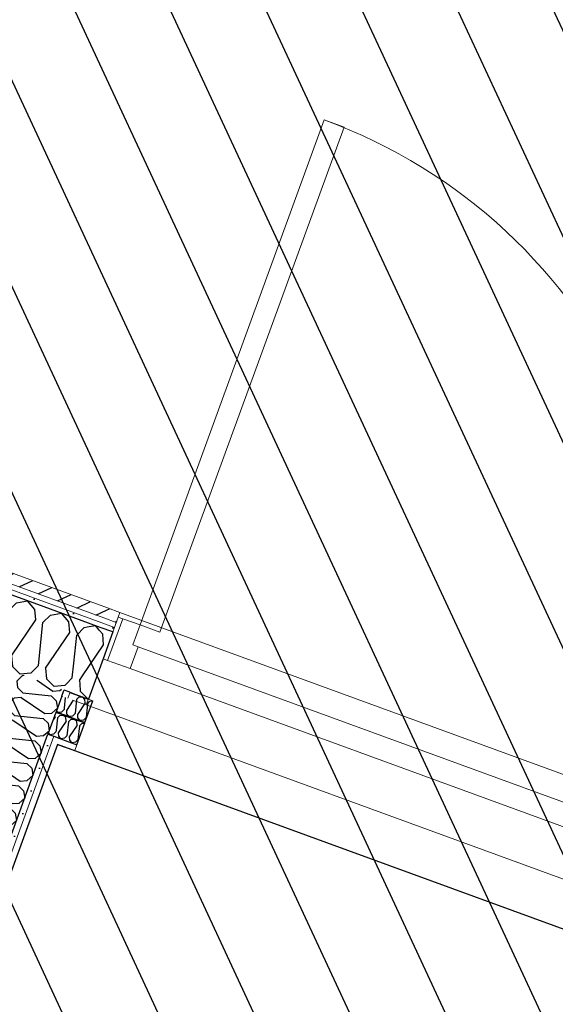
# Model space of a CAD drawing. Header units: millimetres. Extents: x 112481703 to 112588235, y 1264638581 to 1264713486.
# Tile 424 of 487: x 112579636 to 112580748, y 1264690002 to 1264692042. Entities that reach past the tile are written whole.
import ezdxf

# ---------------------------------------------------------------- set-up
doc = ezdxf.new("R2010")
doc.units = ezdxf.units.MM
doc.header["$LTSCALE"] = 0.5
doc.header["$MEASUREMENT"] = 0
doc.linetypes.add('PLINE', pattern=[0])
for name, color, linetype, lineweight in [('235- Utvendig kledning og overflate', 7, 'Continuous', 0), ('236- Innvendig kledning og overflate', 7, 'Continuous', 0), ('244- Vinduer_ dører_ foldevegger', 7, 'Continuous', 0), ('262- Taktekking', 7, 'Continuous', 0)]:
    doc.layers.add(name, color=color, linetype=linetype, lineweight=lineweight)
for name, color, linetype in [('862- M___Nettoareal', 7, 'Continuous'), ('862- M___Nettoareal(Polylinje)', 7, 'Continuous'), ('LA_farge_dekke_asfalt2', 7, 'Continuous'), ('Yttervegger.A225', 7, 'Continuous'), ('Yttervegger.A225 (Skravur)', 7, 'Continuous')]:
    doc.layers.add(name, color=color, linetype=linetype)
pattern_1 = [(204.95599, (112557650, 1264717795), (-12.65766, 27.198964), [])]
pattern_2 = [(249.956, (112557650, 1264717795), (-81.357, 29.68231), [0, -50]), (249.956, (112557682.11, 1264717756.67), (-81.357, 29.68231), [0, -50])]
pattern_3 = [(249.956, (112557650, 1264717795), (-65.76007, 23.99193), [])]

# ---------------------------------------------------------------- blocks, each defined once
blk = doc.blocks.new('Personalrom_1_1', base_point=(112584215.4, 1264687380))
at = {"layer": '862- M___Nettoareal(Polylinje)', "linetype": 'PLINE', "flags": 128}
blk.add_lwpolyline([(112586295.9, 1264688139.8), (112579715.2, 1264690540.7), (112579078.4, 1264688795.3), (112578651.5, 1264687625.3), (112580142.2, 1264687081.5), (112580274.7, 1264687033.1), (112580295.6, 1264687090.4), (112582622.7, 1264686241.4), (112582601.8, 1264686184.1), (112585232.2, 1264685224.4)], close=True, dxfattribs=at)
blk = doc.blocks.new('*X115', base_point=(112557650, 1264717795))
at = {"layer": 'Yttervegger.A225 (Skravur)', "linetype": 'PLINE'}
for p, q in [((112579776.3, 1264690783.9), (112579793.6, 1264690786.7)), ((112579801.6, 1264690777.5), (112579793.6, 1264690786.7)), ((112579745.7, 1264690678.3), (112579748.9, 1264690708.9)), ((112579745.7, 1264690678.3), (112579733, 1264690665.5)), ((112579760.4, 1264690672.9), (112579766.9, 1264690682.5)), ((112579760.4, 1264690672.9), (112579761, 1264690666.1))]:
    blk.add_line(p, q, dxfattribs=at)
blk = doc.blocks.new('*X116', base_point=(112557650, 1264717795))
at = {"layer": 'Yttervegger.A225 (Skravur)', "linetype": 'PLINE'}
for p, q in [((112579675.3, 1264690704), (112579684.7, 1264690793)), ((112579684.7, 1264690793), (112579700.1, 1264690808.7)), ((112579700.1, 1264690808.7), (112579723.3, 1264690812.4)), ((112579738.5, 1264690794.7), (112579723.3, 1264690812.4)), ((112579740.2, 1264690772.7), (112579738.5, 1264690794.7)), ((112579690.1, 1264690698.6), (112579740.2, 1264690772.7)), ((112579755, 1264690767.3), (112579770.5, 1264690783)), ((112579770.5, 1264690783), (112579776.3, 1264690783.9)), ((112579748.9, 1264690708.9), (112579755, 1264690767.3)), ((112579675.3, 1264690704), (112579659.9, 1264690688.3)), ((112579690.1, 1264690698.6), (112579691.8, 1264690676.6)), ((112579636.6, 1264690687), (112579637.4, 1264690686.2)), ((112579659.9, 1264690688.3), (112579637.4, 1264690686.2)), ((112579691.8, 1264690676.6), (112579707.7, 1264690660.5)), ((112579730.2, 1264690662.6), (112579707.7, 1264690660.5)), ((112579733, 1264690665.5), (112579730.2, 1264690662.6))]:
    blk.add_line(p, q, dxfattribs=at)
blk = doc.blocks.new('*X117', base_point=(112557650, 1264717795))
at = {"layer": 'Yttervegger.A225 (Skravur)', "linetype": 'PLINE'}
for p, q in [((112578303, 1264691323.4), (112578316.6, 1264691325.6)), ((112578331.9, 1264691307.9), (112578316.6, 1264691325.6)), ((112578333.6, 1264691285.9), (112578331.9, 1264691307.9)), ((112578283.5, 1264691211.8), (112578333.6, 1264691285.9)), ((112578348.4, 1264691280.5), (112578363.8, 1264691296.2)), ((112578363.8, 1264691296.2), (112578386.9, 1264691299.9)), ((112578402.2, 1264691282.2), (112578386.9, 1264691299.9)), ((112578339, 1264691191.5), (112578348.4, 1264691280.5)), ((112578403.9, 1264691260.2), (112578402.2, 1264691282.2)), ((112578418.7, 1264691254.9), (112578434.1, 1264691270.6)), ((112578434.1, 1264691270.6), (112578457.3, 1264691274.3)), ((112578472.6, 1264691256.5), (112578457.3, 1264691274.3)), ((112578353.8, 1264691186.1), (112578403.9, 1264691260.2)), ((112578409.3, 1264691165.9), (112578418.7, 1264691254.9)), ((112578474.3, 1264691234.6), (112578472.6, 1264691256.5)), ((112578489, 1264691229.2), (112578504.5, 1264691244.9)), ((112578504.5, 1264691244.9), (112578527.6, 1264691248.6)), ((112578542.9, 1264691230.9), (112578527.6, 1264691248.6)), ((112578268.7, 1264691217.2), (112578270.5, 1264691234.2)), ((112578424.1, 1264691160.5), (112578474.3, 1264691234.6)), ((112578479.7, 1264691140.2), (112578489, 1264691229.2)), ((112578544.6, 1264691208.9), (112578542.9, 1264691230.9)), ((112578574.8, 1264691219.2), (112578597.9, 1264691223)), ((112578613.2, 1264691205.2), (112578597.9, 1264691223)), ((112578268.7, 1264691217.2), (112578261.6, 1264691210)), ((112578283.5, 1264691211.8), (112578285.2, 1264691189.8)), ((112578494.4, 1264691134.8), (112578544.6, 1264691208.9)), ((112578550, 1264691114.5), (112578559.4, 1264691203.5)), ((112578559.4, 1264691203.5), (112578574.8, 1264691219.2)), ((112578614.9, 1264691183.3), (112578613.2, 1264691205.2)), ((112578285.2, 1264691189.8), (112578301, 1264691173.7)), ((112578339, 1264691191.5), (112578323.6, 1264691175.8)), ((112578353.8, 1264691186.1), (112578355.5, 1264691164.2)), ((112578564.8, 1264691109.1), (112578614.9, 1264691183.3)), ((112578629.7, 1264691177.9), (112578645.1, 1264691193.6)), ((112578645.1, 1264691193.6), (112578668.3, 1264691197.3)), ((112578683.6, 1264691179.6), (112578668.3, 1264691197.3)), ((112578323.6, 1264691175.8), (112578301, 1264691173.7)), ((112578355.5, 1264691164.2), (112578371.4, 1264691148.1)), ((112578409.3, 1264691165.9), (112578393.9, 1264691150.1)), ((112578424.1, 1264691160.5), (112578425.8, 1264691138.5)), ((112578620.3, 1264691088.9), (112578629.7, 1264691177.9)), ((112578685.3, 1264691157.6), (112578683.6, 1264691179.6)), ((112578700, 1264691152.2), (112578715.5, 1264691167.9)), ((112578715.5, 1264691167.9), (112578738.6, 1264691171.6)), ((112578753.9, 1264691153.9), (112578738.6, 1264691171.6)), ((112578393.9, 1264691150.1), (112578371.4, 1264691148.1)), ((112578479.7, 1264691140.2), (112578464.2, 1264691124.5)), ((112578635.1, 1264691083.5), (112578685.3, 1264691157.6)), ((112578690.7, 1264691063.2), (112578700, 1264691152.2)), ((112578755.6, 1264691131.9), (112578753.9, 1264691153.9)), ((112578770.4, 1264691126.6), (112578785.8, 1264691142.3)), ((112578785.8, 1264691142.3), (112578808.9, 1264691146)), ((112578824.2, 1264691128.2), (112578808.9, 1264691146)), ((112578425.8, 1264691138.5), (112578441.7, 1264691122.4)), ((112578464.2, 1264691124.5), (112578441.7, 1264691122.4)), ((112578494.4, 1264691134.8), (112578496.1, 1264691112.8)), ((112578705.4, 1264691057.8), (112578755.6, 1264691131.9)), ((112578761, 1264691037.6), (112578770.4, 1264691126.6)), ((112578825.9, 1264691106.3), (112578824.2, 1264691128.2)), ((112578856.1, 1264691116.6), (112578879.3, 1264691120.3)), ((112578894.6, 1264691102.6), (112578879.3, 1264691120.3)), ((112578496.1, 1264691112.8), (112578512, 1264691096.7)), ((112578550, 1264691114.5), (112578534.6, 1264691098.8)), ((112578564.8, 1264691109.1), (112578566.5, 1264691087.2)), ((112578775.8, 1264691032.2), (112578825.9, 1264691106.3)), ((112578831.3, 1264691011.9), (112578840.7, 1264691100.9)), ((112578840.7, 1264691100.9), (112578856.1, 1264691116.6)), ((112578896.3, 1264691080.6), (112578894.6, 1264691102.6)), ((112578534.6, 1264691098.8), (112578512, 1264691096.7)), ((112578566.5, 1264691087.2), (112578582.4, 1264691071.1)), ((112578620.3, 1264691088.9), (112578604.9, 1264691073.2)), ((112578635.1, 1264691083.5), (112578636.8, 1264691061.5)), ((112578846.1, 1264691006.5), (112578896.3, 1264691080.6)), ((112578911, 1264691075.2), (112578926.5, 1264691090.9)), ((112578926.5, 1264691090.9), (112578949.6, 1264691094.7)), ((112578964.9, 1264691076.9), (112578949.6, 1264691094.7)), ((112578604.9, 1264691073.2), (112578582.4, 1264691071.1)), ((112578636.8, 1264691061.5), (112578652.7, 1264691045.4)), ((112578690.7, 1264691063.2), (112578675.2, 1264691047.5)), ((112578901.7, 1264690986.2), (112578911, 1264691075.2)), ((112578966.6, 1264691055), (112578964.9, 1264691076.9)), ((112578981.4, 1264691049.6), (112578996.8, 1264691065.3)), ((112578996.8, 1264691065.3), (112579019.9, 1264691069)), ((112579035.2, 1264691051.3), (112579019.9, 1264691069)), ((112578675.2, 1264691047.5), (112578652.7, 1264691045.4)), ((112578705.4, 1264691057.8), (112578707.1, 1264691035.9)), ((112578916.4, 1264690980.8), (112578966.6, 1264691055)), ((112578972, 1264690960.6), (112578981.4, 1264691049.6)), ((112579036.9, 1264691029.3), (112579035.2, 1264691051.3)), ((112579051.7, 1264691023.9), (112579067.1, 1264691039.6)), ((112579067.1, 1264691039.6), (112579090.3, 1264691043.3)), ((112579105.6, 1264691025.6), (112579090.3, 1264691043.3)), ((112578707.1, 1264691035.9), (112578723, 1264691019.8)), ((112578745.6, 1264691021.8), (112578723, 1264691019.8)), ((112578761, 1264691037.6), (112578745.6, 1264691021.8)), ((112578775.8, 1264691032.2), (112578777.5, 1264691010.2)), ((112578986.8, 1264690955.2), (112579036.9, 1264691029.3)), ((112579042.3, 1264690934.9), (112579051.7, 1264691023.9)), ((112579107.3, 1264691003.6), (112579105.6, 1264691025.6)), ((112579137.5, 1264691014), (112579160.6, 1264691017.7)), ((112579175.9, 1264690999.9), (112579160.6, 1264691017.7)), ((112578777.5, 1264691010.2), (112578793.4, 1264690994.1)), ((112578831.3, 1264691011.9), (112578815.9, 1264690996.2)), ((112578846.1, 1264691006.5), (112578847.8, 1264690984.5)), ((112579057.1, 1264690929.5), (112579107.3, 1264691003.6)), ((112579112.7, 1264690909.3), (112579122, 1264690998.3)), ((112579122, 1264690998.3), (112579137.5, 1264691014)), ((112579177.6, 1264690978), (112579175.9, 1264690999.9)), ((112578815.9, 1264690996.2), (112578793.4, 1264690994.1)), ((112578847.8, 1264690984.5), (112578863.7, 1264690968.4)), ((112578901.7, 1264690986.2), (112578886.2, 1264690970.5)), ((112578916.4, 1264690980.8), (112578918.1, 1264690958.9)), ((112579127.4, 1264690903.9), (112579177.6, 1264690978)), ((112579192.4, 1264690972.6), (112579207.8, 1264690988.3)), ((112579207.8, 1264690988.3), (112579230.9, 1264690992)), ((112579246.2, 1264690974.3), (112579230.9, 1264690992)), ((112578886.2, 1264690970.5), (112578863.7, 1264690968.4)), ((112578918.1, 1264690958.9), (112578934, 1264690942.8)), ((112578972, 1264690960.6), (112578956.6, 1264690944.9)), ((112579183, 1264690883.6), (112579192.4, 1264690972.6)), ((112579247.9, 1264690952.3), (112579246.2, 1264690974.3)), ((112579262.7, 1264690946.9), (112579278.1, 1264690962.6)), ((112579278.1, 1264690962.6), (112579301.3, 1264690966.3)), ((112579316.6, 1264690948.6), (112579301.3, 1264690966.3)), ((112578956.6, 1264690944.9), (112578934, 1264690942.8)), ((112578986.8, 1264690955.2), (112578988.5, 1264690933.2)), ((112579197.8, 1264690878.2), (112579247.9, 1264690952.3)), ((112579253.3, 1264690857.9), (112579262.7, 1264690946.9)), ((112579318.3, 1264690926.7), (112579316.6, 1264690948.6)), ((112579333, 1264690921.3), (112579348.5, 1264690937)), ((112579348.5, 1264690937), (112579371.6, 1264690940.7)), ((112579386.9, 1264690923), (112579371.6, 1264690940.7)), ((112578988.5, 1264690933.2), (112579004.4, 1264690917.1)), ((112579026.9, 1264690919.2), (112579004.4, 1264690917.1)), ((112579042.3, 1264690934.9), (112579026.9, 1264690919.2)), ((112579057.1, 1264690929.5), (112579058.8, 1264690907.6)), ((112579268.1, 1264690852.5), (112579318.3, 1264690926.7)), ((112579323.7, 1264690832.3), (112579333, 1264690921.3)), ((112579388.6, 1264690901), (112579386.9, 1264690923)), ((112579058.8, 1264690907.6), (112579074.7, 1264690891.5)), ((112579112.7, 1264690909.3), (112579097.2, 1264690893.5)), ((112579127.4, 1264690903.9), (112579129.1, 1264690881.9)), ((112579338.4, 1264690826.9), (112579388.6, 1264690901)), ((112579394, 1264690806.6), (112579403.4, 1264690895.6)), ((112579403.4, 1264690895.6), (112579418.8, 1264690911.3)), ((112579418.8, 1264690911.3), (112579441.9, 1264690915)), ((112579457.2, 1264690897.3), (112579441.9, 1264690915)), ((112579458.9, 1264690875.3), (112579457.2, 1264690897.3)), ((112579097.2, 1264690893.5), (112579074.7, 1264690891.5)), ((112579129.1, 1264690881.9), (112579145, 1264690865.8)), ((112579183, 1264690883.6), (112579167.6, 1264690867.9)), ((112579197.8, 1264690878.2), (112579199.5, 1264690856.2)), ((112579408.8, 1264690801.2), (112579458.9, 1264690875.3)), ((112579473.7, 1264690870), (112579489.1, 1264690885.7)), ((112579489.1, 1264690885.7), (112579512.3, 1264690889.4)), ((112579527.6, 1264690871.6), (112579512.3, 1264690889.4)), ((112579167.6, 1264690867.9), (112579145, 1264690865.8)), ((112579199.5, 1264690856.2), (112579215.4, 1264690840.1)), ((112579253.3, 1264690857.9), (112579237.9, 1264690842.2)), ((112579464.3, 1264690781), (112579473.7, 1264690870)), ((112579529.3, 1264690849.7), (112579527.6, 1264690871.6)), ((112579544, 1264690844.3), (112579559.5, 1264690860)), ((112579559.5, 1264690860), (112579582.6, 1264690863.7)), ((112579597.9, 1264690846), (112579582.6, 1264690863.7)), ((112579237.9, 1264690842.2), (112579215.4, 1264690840.1)), ((112579268.1, 1264690852.5), (112579269.8, 1264690830.6)), ((112579479.1, 1264690775.6), (112579529.3, 1264690849.7)), ((112579534.7, 1264690755.3), (112579544, 1264690844.3)), ((112579599.6, 1264690824), (112579597.9, 1264690846)), ((112579614.4, 1264690818.6), (112579629.8, 1264690834.3)), ((112579629.8, 1264690834.3), (112579652.9, 1264690838)), ((112579668.2, 1264690820.3), (112579652.9, 1264690838)), ((112579269.8, 1264690830.6), (112579285.7, 1264690814.5)), ((112579308.2, 1264690816.6), (112579285.7, 1264690814.5)), ((112579323.7, 1264690832.3), (112579308.2, 1264690816.6)), ((112579338.4, 1264690826.9), (112579340.1, 1264690804.9)), ((112579549.4, 1264690749.9), (112579599.6, 1264690824)), ((112579605, 1264690729.6), (112579614.4, 1264690818.6)), ((112579669.9, 1264690798.4), (112579668.2, 1264690820.3)), ((112579340.1, 1264690804.9), (112579356, 1264690788.8)), ((112579394, 1264690806.6), (112579378.6, 1264690790.9)), ((112579408.8, 1264690801.2), (112579410.5, 1264690779.3)), ((112579619.8, 1264690724.2), (112579669.9, 1264690798.4)), ((112579378.6, 1264690790.9), (112579356, 1264690788.8)), ((112579410.5, 1264690779.3), (112579426.4, 1264690763.2)), ((112579464.3, 1264690781), (112579448.9, 1264690765.2)), ((112579479.1, 1264690775.6), (112579480.8, 1264690753.6)), ((112579448.9, 1264690765.2), (112579426.4, 1264690763.2)), ((112579480.8, 1264690753.6), (112579496.7, 1264690737.5)), ((112579534.7, 1264690755.3), (112579519.2, 1264690739.6)), ((112579519.2, 1264690739.6), (112579496.7, 1264690737.5)), ((112579549.4, 1264690749.9), (112579551.1, 1264690727.9)), ((112579551.1, 1264690727.9), (112579567, 1264690711.8)), ((112579589.6, 1264690713.9), (112579567, 1264690711.8)), ((112579605, 1264690729.6), (112579589.6, 1264690713.9)), ((112579619.8, 1264690724.2), (112579621.5, 1264690702.3)), ((112579621.5, 1264690702.3), (112579636.6, 1264690687))]:
    blk.add_line(p, q, dxfattribs=at)
blk = doc.blocks.new('*X300', base_point=(112557650, 1264717795))
at = {"layer": 'Yttervegger.A225 (Skravur)', "linetype": 'PLINE'}
for p, q in [((112579641.9, 1264690682.9), (112579632.9, 1264690674)), ((112579643.1, 1264690683), (112579641.9, 1264690682.9)), ((112579675.3, 1264690671.3), (112579705.5, 1264690650.8)), ((112579705.5, 1264690650.8), (112579720.1, 1264690652)), ((112579720.1, 1264690652), (112579722.5, 1264690654.1))]:
    blk.add_line(p, q, dxfattribs=at)
blk = doc.blocks.new('*X301', base_point=(112557650, 1264717795))
at = {"layer": 'Yttervegger.A225 (Skravur)', "linetype": 'PLINE'}
for p, q in [((112579645.5, 1264690683.2), (112579643.1, 1264690683)), ((112579671.9, 1264690673.6), (112579675.3, 1264690671.3)), ((112579722.5, 1264690654.1), (112579723.4, 1264690654.8))]:
    blk.add_line(p, q, dxfattribs=at)
blk = doc.blocks.new('*X302', base_point=(112557650, 1264717795))
at = {"layer": 'Yttervegger.A225 (Skravur)', "linetype": 'PLINE'}
for p, q in [((112579632.9, 1264690674), (112579631.2, 1264690672.4)), ((112579632.6, 1264690657.5), (112579631.2, 1264690672.4)), ((112579643, 1264690647.3), (112579632.6, 1264690657.5)), ((112579624.9, 1264690636.3), (112579614.3, 1264690625.8)), ((112579639.5, 1264690637.5), (112579624.9, 1264690636.3)), ((112579639.5, 1264690637.5), (112579688.5, 1264690604.3)), ((112579643, 1264690647.3), (112579702, 1264690641.1)), ((112579702, 1264690641.1), (112579712.4, 1264690630.8)), ((112579712.4, 1264690630.8), (112579714.8, 1264690615.5)), ((112579615.6, 1264690610.9), (112579614.3, 1264690625.8)), ((112579626, 1264690600.7), (112579615.6, 1264690610.9)), ((112579703.1, 1264690605.4), (112579714.8, 1264690615.5)), ((112579607.9, 1264690589.8), (112579597.3, 1264690579.3)), ((112579622.5, 1264690590.9), (112579607.9, 1264690589.8)), ((112579622.5, 1264690590.9), (112579671.5, 1264690557.7)), ((112579626, 1264690600.7), (112579685, 1264690594.5)), ((112579685, 1264690594.5), (112579695.4, 1264690584.3)), ((112579688.5, 1264690604.3), (112579703.1, 1264690605.4)), ((112579598.6, 1264690564.3), (112579597.3, 1264690579.3)), ((112579686.1, 1264690558.8), (112579697.8, 1264690569)), ((112579695.4, 1264690584.3), (112579697.8, 1264690569)), ((112579609, 1264690554.1), (112579598.6, 1264690564.3)), ((112579609, 1264690554.1), (112579668, 1264690547.9)), ((112579671.5, 1264690557.7), (112579686.1, 1264690558.8)), ((112579590.9, 1264690543.2), (112579580.3, 1264690532.7)), ((112579581.7, 1264690517.8), (112579580.3, 1264690532.7)), ((112579605.5, 1264690544.3), (112579590.9, 1264690543.2)), ((112579605.5, 1264690544.3), (112579654.6, 1264690511.1)), ((112579668, 1264690547.9), (112579678.4, 1264690537.7)), ((112579678.4, 1264690537.7), (112579680.8, 1264690522.4)), ((112579592.1, 1264690507.5), (112579581.7, 1264690517.8)), ((112579592.1, 1264690507.5), (112579651, 1264690501.3)), ((112579654.6, 1264690511.1), (112579669.1, 1264690512.3)), ((112579669.1, 1264690512.3), (112579680.8, 1264690522.4)), ((112579573.9, 1264690496.6), (112579563.3, 1264690486.1)), ((112579588.5, 1264690497.8), (112579573.9, 1264690496.6)), ((112579588.5, 1264690497.8), (112579637.6, 1264690464.6)), ((112579651, 1264690501.3), (112579661.4, 1264690491.1)), ((112579661.4, 1264690491.1), (112579663.8, 1264690475.8)), ((112579564.7, 1264690471.2), (112579563.3, 1264690486.1)), ((112579575.1, 1264690461), (112579564.7, 1264690471.2)), ((112579652.1, 1264690465.7), (112579663.8, 1264690475.8)), ((112579557, 1264690450.1), (112579546.3, 1264690439.5)), ((112579571.5, 1264690451.2), (112579557, 1264690450.1)), ((112579571.5, 1264690451.2), (112579620.6, 1264690418)), ((112579575.1, 1264690461), (112579634, 1264690454.8)), ((112579634, 1264690454.8), (112579644.4, 1264690444.5)), ((112579637.6, 1264690464.6), (112579652.1, 1264690465.7)), ((112579547.7, 1264690424.6), (112579546.3, 1264690439.5)), ((112579635.1, 1264690419.1), (112579646.9, 1264690429.2)), ((112579644.4, 1264690444.5), (112579646.9, 1264690429.2)), ((112579558.1, 1264690414.4), (112579547.7, 1264690424.6)), ((112579558.1, 1264690414.4), (112579617, 1264690408.2)), ((112579617, 1264690408.2), (112579627.4, 1264690398)), ((112579620.6, 1264690418), (112579635.1, 1264690419.1)), ((112579540, 1264690403.5), (112579529.3, 1264690393)), ((112579530.7, 1264690378.1), (112579529.3, 1264690393)), ((112579554.5, 1264690404.6), (112579540, 1264690403.5)), ((112579554.5, 1264690404.6), (112579603.6, 1264690371.4)), ((112579627.4, 1264690398), (112579629.9, 1264690382.7)), ((112579541.1, 1264690367.8), (112579530.7, 1264690378.1)), ((112579541.1, 1264690367.8), (112579600, 1264690361.6)), ((112579603.6, 1264690371.4), (112579618.1, 1264690372.5)), ((112579618.1, 1264690372.5), (112579629.9, 1264690382.7)), ((112579523, 1264690356.9), (112579512.3, 1264690346.4)), ((112579513.7, 1264690331.5), (112579512.3, 1264690346.4)), ((112579537.5, 1264690358), (112579523, 1264690356.9)), ((112579537.5, 1264690358), (112579586.6, 1264690324.8)), ((112579600, 1264690361.6), (112579610.4, 1264690351.4)), ((112579610.4, 1264690351.4), (112579612.9, 1264690336.1)), ((112579524.1, 1264690321.3), (112579513.7, 1264690331.5)), ((112579586.6, 1264690324.8), (112579601.1, 1264690326)), ((112579601.1, 1264690326), (112579612.9, 1264690336.1)), ((112579506, 1264690310.3), (112579495.3, 1264690299.8)), ((112579520.5, 1264690311.5), (112579506, 1264690310.3)), ((112579520.5, 1264690311.5), (112579569.6, 1264690278.3)), ((112579524.1, 1264690321.3), (112579583, 1264690315.1)), ((112579583, 1264690315.1), (112579593.4, 1264690304.8)), ((112579593.4, 1264690304.8), (112579595.9, 1264690289.5)), ((112579496.7, 1264690284.9), (112579495.3, 1264690299.8)), ((112579507.1, 1264690274.7), (112579496.7, 1264690284.9)), ((112579584.1, 1264690279.4), (112579595.9, 1264690289.5)), ((112579489, 1264690263.8), (112579478.3, 1264690253.3)), ((112579503.5, 1264690264.9), (112579489, 1264690263.8)), ((112579503.5, 1264690264.9), (112579552.6, 1264690231.7)), ((112579507.1, 1264690274.7), (112579566, 1264690268.5)), ((112579566, 1264690268.5), (112579576.4, 1264690258.3)), ((112579569.6, 1264690278.3), (112579584.1, 1264690279.4)), ((112579479.7, 1264690238.3), (112579478.3, 1264690253.3)), ((112579567.1, 1264690232.8), (112579578.9, 1264690243)), ((112579576.4, 1264690258.3), (112579578.9, 1264690243)), ((112579490.1, 1264690228.1), (112579479.7, 1264690238.3)), ((112579490.1, 1264690228.1), (112579549, 1264690221.9)), ((112579549, 1264690221.9), (112579559.4, 1264690211.7)), ((112579552.6, 1264690231.7), (112579567.1, 1264690232.8)), ((112579472, 1264690217.2), (112579461.3, 1264690206.7)), ((112579462.7, 1264690191.8), (112579461.3, 1264690206.7)), ((112579486.5, 1264690218.3), (112579472, 1264690217.2)), ((112579486.5, 1264690218.3), (112579535.6, 1264690185.1)), ((112579559.4, 1264690211.7), (112579561.9, 1264690196.4)), ((112579473.1, 1264690181.5), (112579462.7, 1264690191.8)), ((112579473.1, 1264690181.5), (112579532, 1264690175.3)), ((112579535.6, 1264690185.1), (112579550.2, 1264690186.3)), ((112579550.2, 1264690186.3), (112579561.9, 1264690196.4)), ((112579455, 1264690170.6), (112579444.3, 1264690160.1)), ((112579469.5, 1264690171.8), (112579455, 1264690170.6)), ((112579469.5, 1264690171.8), (112579518.6, 1264690138.6)), ((112579532, 1264690175.3), (112579542.4, 1264690165.1)), ((112579542.4, 1264690165.1), (112579544.9, 1264690149.8)), ((112579445.7, 1264690145.2), (112579444.3, 1264690160.1)), ((112579456.1, 1264690135), (112579445.7, 1264690145.2)), ((112579533.2, 1264690139.7), (112579544.9, 1264690149.8)), ((112579438, 1264690124.1), (112579427.4, 1264690113.5)), ((112579452.6, 1264690125.2), (112579438, 1264690124.1)), ((112579452.6, 1264690125.2), (112579501.6, 1264690092)), ((112579456.1, 1264690135), (112579515.1, 1264690128.8)), ((112579515.1, 1264690128.8), (112579525.5, 1264690118.5)), ((112579518.6, 1264690138.6), (112579533.2, 1264690139.7)), ((112579427.7, 1264690110.1), (112579427.4, 1264690113.5)), ((112579516.2, 1264690093.1), (112579527.9, 1264690103.2)), ((112579525.5, 1264690118.5), (112579527.9, 1264690103.2)), ((112579501.6, 1264690092), (112579516.2, 1264690093.1))]:
    blk.add_line(p, q, dxfattribs=at)
blk = doc.blocks.new('*X364', base_point=(112557650, 1264717795))
at = {"layer": 'Yttervegger.A225 (Skravur)', "linetype": 'PLINE'}
for p, q in [((112579808.9, 1264690769), (112579801.6, 1264690777.5)), ((112579810.6, 1264690747), (112579808.9, 1264690769)), ((112579766.9, 1264690682.5), (112579810.6, 1264690747)), ((112579761, 1264690666.1), (112579762.1, 1264690651)), ((112579762.1, 1264690651), (112579778, 1264690634.9)), ((112579779.1, 1264690635), (112579778, 1264690634.9))]:
    blk.add_line(p, q, dxfattribs=at)
blk = doc.blocks.new('Dør[21]', base_point=(112557650, 1264717795))
at = {"layer": '235- Utvendig kledning og overflate', "linetype": 'PLINE'}
for p, q in [((112579844.4, 1264690813.9), (112579841, 1264690804.6)), ((112579836.9, 1264690793.3), (112579833.1, 1264690782.9)), ((112579836.9, 1264690793.3), (112579833.1, 1264690782.9)), ((112579841, 1264690804.6), (112579836.9, 1264690793.3)), ((112579841, 1264690804.6), (112579836.9, 1264690793.3)), ((112579833.1, 1264690782.9), (112579829.7, 1264690773.6)), ((112579833.1, 1264690782.9), (112579829.7, 1264690773.6)), ((112580977.7, 1264690389.8), (112580973.6, 1264690378.6)), ((112580977.7, 1264690389.8), (112580973.6, 1264690378.6)), ((112580981.1, 1264690399.2), (112580977.7, 1264690389.8)), ((112580969.8, 1264690368.2), (112580966.4, 1264690358.8)), ((112580969.8, 1264690368.2), (112580966.4, 1264690358.8)), ((112580973.6, 1264690378.6), (112580969.8, 1264690368.2)), ((112580973.6, 1264690378.6), (112580969.8, 1264690368.2))]:
    blk.add_line(p, q, dxfattribs=at)
at = {"layer": '236- Innvendig kledning og overflate', "linetype": 'PLINE'}
for p, q in [((112579778.6, 1264690633.6), (112579774.5, 1264690622.3)), ((112579779, 1264690634.5), (112579778.6, 1264690633.6)), ((112580915.3, 1264690218.9), (112580911.2, 1264690207.6)), ((112580915.7, 1264690219.8), (112580915.3, 1264690218.9))]:
    blk.add_line(p, q, dxfattribs=at)
at = {"layer": '244- Vinduer_ dører_ foldevegger', "linetype": 'PLINE'}
for p, q in [((112580267.9, 1264691834.6), (112579886.1, 1264690788.1)), ((112580309.2, 1264691819.5), (112580267.9, 1264691834.6)), ((112579927.4, 1264690773), (112580309.2, 1264691819.5)), ((112580981.1, 1264690399.2), (112579844.4, 1264690813.9)), ((112579841, 1264690804.6), (112579809.5, 1264690718.1)), ((112579818.9, 1264690714.7), (112579850.4, 1264690801.1)), ((112579850.4, 1264690801.1), (112579841, 1264690804.6)), ((112579850.4, 1264690801.1), (112579886.1, 1264690788.1)), ((112579829.7, 1264690773.6), (112579809.5, 1264690718.1)), ((112579829.7, 1264690773.6), (112579809.5, 1264690718.1)), ((112579886.1, 1264690788.1), (112579871, 1264690746.8)), ((112579886.1, 1264690788.1), (112579927.4, 1264690773)), ((112579882.3, 1264690742.7), (112579865.8, 1264690697.6)), ((112579871, 1264690746.8), (112579882.3, 1264690742.7)), ((112580906.3, 1264690369.1), (112579882.3, 1264690742.7)), ((112579809.5, 1264690718.1), (112579779, 1264690634.5)), ((112579818.9, 1264690714.7), (112579809.5, 1264690718.1)), ((112579865.8, 1264690697.6), (112579818.9, 1264690714.7)), ((112579865.8, 1264690697.6), (112580889.8, 1264690324)), ((112580911.2, 1264690207.6), (112579774.5, 1264690622.3)), ((112580917.5, 1264690365), (112580932.6, 1264690406.3)), ((112580932.6, 1264690406.3), (112580968.3, 1264690393.3)), ((112580968.3, 1264690393.3), (112580936.8, 1264690306.8)), ((112580977.7, 1264690389.8), (112580946.2, 1264690303.4)), ((112580968.3, 1264690393.3), (112580977.7, 1264690389.8)), ((112580889.8, 1264690324), (112580906.3, 1264690369.1)), ((112580906.3, 1264690369.1), (112580917.5, 1264690365)), ((112580966.4, 1264690358.8), (112580946.2, 1264690303.4)), ((112580966.4, 1264690358.8), (112580946.2, 1264690303.4)), ((112580936.8, 1264690306.8), (112580889.8, 1264690324)), ((112580946.2, 1264690303.4), (112580915.7, 1264690219.8)), ((112580936.8, 1264690306.8), (112580946.2, 1264690303.4))]:
    blk.add_line(p, q, dxfattribs=at)
blk.add_arc((112579886.1, 1264690788.1), 1114, 339.956, 69.956, dxfattribs=at)
blk = doc.blocks.new('*X537', base_point=(112557650, 1264717795))
at = {"layer": 'Yttervegger.A225 (Skravur)', "linetype": 'PLINE'}
for p, q in [((112579732.7, 1264690589), (112579716.5, 1264690564.9)), ((112579723.3, 1264690601), (112579727, 1264690601.3)), ((112579732.2, 1264690596.1), (112579727, 1264690601.3)), ((112579732.7, 1264690589), (112579732.2, 1264690596.1)), ((112579712, 1264690569.9), (112579711.7, 1264690566.7)), ((112579711.7, 1264690566.7), (112579710.3, 1264690565.3)), ((112579716.5, 1264690564.9), (112579717, 1264690557.8)), ((112579717, 1264690557.8), (112579720.1, 1264690554.2))]:
    blk.add_line(p, q, dxfattribs=at)
blk = doc.blocks.new('*X538', base_point=(112557650, 1264717795))
at = {"layer": 'Yttervegger.A225 (Skravur)', "linetype": 'PLINE'}
for p, q in [((112579747.6, 1264690632.1), (112579733.3, 1264690611)), ((112579728.5, 1264690612.7), (112579727.1, 1264690611.4)), ((112579728.8, 1264690615.9), (112579728.5, 1264690612.7)), ((112579733.3, 1264690611), (112579733.8, 1264690603.8)), ((112579733.8, 1264690603.8), (112579736.9, 1264690600.2))]:
    blk.add_line(p, q, dxfattribs=at)
blk = doc.blocks.new('*X539', base_point=(112557650, 1264717795))
at = {"layer": 'Yttervegger.A225 (Skravur)', "linetype": 'PLINE'}
for p, q in [((112579709.9, 1264690597.3), (112579706.1, 1264690591.7)), ((112579709.9, 1264690597.3), (112579709.6, 1264690601.2)), ((112579714.7, 1264690595.5), (112579712, 1264690569.9)), ((112579714.7, 1264690595.5), (112579719.7, 1264690600.6)), ((112579719.7, 1264690600.6), (112579723.3, 1264690601)), ((112579696, 1264690564), (112579699.2, 1264690560.4)), ((112579706.7, 1264690561.6), (112579699.2, 1264690560.4)), ((112579710.3, 1264690565.3), (112579706.7, 1264690561.6))]:
    blk.add_line(p, q, dxfattribs=at)
blk = doc.blocks.new('*X540', base_point=(112557650, 1264717795))
at = {"layer": 'Yttervegger.A225 (Skravur)', "linetype": 'PLINE'}
for p, q in [((112579724.8, 1264690640.5), (112579722.9, 1264690637.7)), ((112579731.1, 1264690638.1), (112579728.8, 1264690615.9)), ((112579712.8, 1264690610), (112579716, 1264690606.4)), ((112579727.1, 1264690611.4), (112579723.4, 1264690607.6)), ((112579723.4, 1264690607.6), (112579716, 1264690606.4))]:
    blk.add_line(p, q, dxfattribs=at)
blk = doc.blocks.new('*X543', base_point=(112557650, 1264717795))
at = {"layer": 'Yttervegger.A225 (Skravur)', "linetype": 'PLINE'}
for p, q in [((112579737.5, 1264690587.2), (112579742.5, 1264690592.3)), ((112579742.5, 1264690592.3), (112579749.8, 1264690593)), ((112579755, 1264690587.8), (112579749.8, 1264690593)), ((112579737.5, 1264690587.2), (112579734.5, 1264690558.4)), ((112579755.5, 1264690580.6), (112579739.3, 1264690556.6)), ((112579755.5, 1264690580.6), (112579755, 1264690587.8)), ((112579760.3, 1264690578.9), (112579757.3, 1264690550)), ((112579760.3, 1264690578.9), (112579765.3, 1264690584)), ((112579765.3, 1264690584), (112579771.4, 1264690584.6)), ((112579720.1, 1264690554.2), (112579722, 1264690552.1)), ((112579729.5, 1264690553.3), (112579722, 1264690552.1)), ((112579734.5, 1264690558.4), (112579729.5, 1264690553.3)), ((112579739.3, 1264690556.6), (112579739.8, 1264690549.5)), ((112579739.8, 1264690549.5), (112579744.8, 1264690543.7)), ((112579757.3, 1264690550), (112579752.3, 1264690544.9)), ((112579752.3, 1264690544.9), (112579744.8, 1264690543.7))]:
    blk.add_line(p, q, dxfattribs=at)
blk = doc.blocks.new('*X545', base_point=(112557650, 1264717795))
at = {"layer": 'Yttervegger.A225 (Skravur)', "linetype": 'PLINE'}
for p, q in [((112579754.3, 1264690633.3), (112579751.3, 1264690604.4)), ((112579754.3, 1264690633.3), (112579759.3, 1264690638.3)), ((112579759.3, 1264690638.3), (112579766.6, 1264690639)), ((112579771.8, 1264690633.8), (112579766.6, 1264690639)), ((112579772.3, 1264690626.7), (112579771.8, 1264690633.8)), ((112579777.1, 1264690624.9), (112579782.1, 1264690630)), ((112579782.1, 1264690630), (112579788.2, 1264690630.6)), ((112579772.3, 1264690626.7), (112579756.1, 1264690602.6)), ((112579777.1, 1264690624.9), (112579774.1, 1264690596.1)), ((112579736.9, 1264690600.2), (112579738.8, 1264690598.1)), ((112579746.3, 1264690599.3), (112579738.8, 1264690598.1)), ((112579751.3, 1264690604.4), (112579746.3, 1264690599.3)), ((112579756.1, 1264690602.6), (112579756.6, 1264690595.5)), ((112579756.6, 1264690595.5), (112579761.6, 1264690589.8)), ((112579769.1, 1264690591), (112579761.6, 1264690589.8)), ((112579774.1, 1264690596.1), (112579769.1, 1264690591))]:
    blk.add_line(p, q, dxfattribs=at)
blk = doc.blocks.new('Simple Door Opening[27]', base_point=(112557650, 1264717795))
at = {"layer": '236- Innvendig kledning og overflate', "linetype": 'PLINE'}
for p, q in [((112579750.7, 1264690527.8), (112579755.1, 1264690540)), ((112580868.6, 1264690119.9), (112580873, 1264690132.1))]:
    blk.add_line(p, q, dxfattribs=at)
at = {"layer": '244- Vinduer_ dører_ foldevegger', "linetype": 'PLINE'}
for p, q in [((112579771.9, 1264690586), (112579788.4, 1264690631.1)), ((112579755.1, 1264690540), (112579771.6, 1264690585.1)), ((112579771.6, 1264690585.1), (112579771.9, 1264690586)), ((112580889.8, 1264690178.1), (112580906.3, 1264690223.2)), ((112580873, 1264690132.1), (112580889.5, 1264690177.2)), ((112580889.5, 1264690177.2), (112580889.8, 1264690178.1))]:
    blk.add_line(p, q, dxfattribs=at)

msp = doc.modelspace()

# ---------------------------------------------------------------- hatches: boundary and pattern name
at = {"layer": '262- Taktekking', "linetype": 'Continuous'}
h = msp.add_hatch(dxfattribs=at)
h.set_pattern_fill('Membran', color=256, style=0, pattern_type=2)
h.set_pattern_definition(pattern_3)
h.paths.add_polyline_path([(112579712, 1264690607.9), (112579711.7, 1264690606.9), (112579723.9, 1264690602.5), (112579724.2, 1264690603.4)])
h = msp.add_hatch(dxfattribs=at)
h.set_pattern_fill('Membran', color=256, style=0, pattern_type=2)
h.set_pattern_definition(pattern_3)
h.paths.add_polyline_path([(112579724.2, 1264690603.4), (112579723.9, 1264690602.5), (112579736.1, 1264690598), (112579736.4, 1264690598.9)])
h = msp.add_hatch(dxfattribs=at)
h.set_pattern_fill('Membran', color=256, style=0, pattern_type=2)
h.set_pattern_definition(pattern_3)
h.paths.add_polyline_path([(112579736.4, 1264690598.9), (112579736.1, 1264690598), (112579771.6, 1264690585.1), (112579771.9, 1264690586)])
at = {"layer": 'LA_farge_dekke_asfalt2', "linetype": 'Continuous'}
h = msp.add_hatch(dxfattribs=at)
h.set_pattern_fill('Murverk', color=256, style=0, pattern_type=2)
h.set_pattern_definition([(294.956, (112557650, 1264717795), (163.1938, 75.94596), [])])
h.paths.add_polyline_path([(112562670.3, 1264672618.4), (112565507.4, 1264680394.8), (112573384.4, 1264677521), (112579262.4, 1264693632), (112587341.4, 1264690684.4), (112579714.9, 1264669780.9), (112576475.3, 1264670962.9), (112575386.6, 1264667979)])
at = {"layer": 'Yttervegger.A225 (Skravur)', "linetype": 'Continuous'}
h = msp.add_hatch(dxfattribs=at)
h.set_pattern_fill('Skrålinjer_1', color=256, style=0, pattern_type=2)
h.set_pattern_definition(pattern_1)
h.paths.add_polyline_path([(112578325.7, 1264691344.6), (112579810.8, 1264690802.8), (112579818.4, 1264690823.5), (112578353.9, 1264691357.8), (112578326.4, 1264691346.7)])
h = msp.add_hatch(dxfattribs=at)
h.set_pattern_fill('Prikker_tett', color=256, style=0, pattern_type=2)
h.set_pattern_definition(pattern_2)
h.paths.add_polyline_path([(112579807, 1264690792.5), (112578308.1, 1264691339.4), (112578294.2, 1264691333.8), (112579803.6, 1264690783.1)])
h = msp.add_hatch(dxfattribs=at)
h.set_pattern_fill('Skrålinjer_1', color=256, style=0, pattern_type=2)
h.set_pattern_definition(pattern_1)
h.paths.add_polyline_path([(112579818.4, 1264690823.5), (112579810.8, 1264690802.8), (112579836.9, 1264690793.3), (112579844.4, 1264690813.9)])
h = msp.add_hatch(dxfattribs=at)
h.set_pattern_fill('Prikker_tett', color=256, style=0, pattern_type=2)
h.set_pattern_definition(pattern_2)
h.paths.add_polyline_path([(112579807, 1264690792.5), (112579803.6, 1264690783.1), (112579829.7, 1264690773.6), (112579833.1, 1264690782.9)])
h = msp.add_hatch(dxfattribs=at)
h.set_pattern_fill('Prikker_tett', color=256, style=0, pattern_type=2)
h.set_pattern_definition(pattern_2)
h.paths.add_polyline_path([(112579724, 1264690640.7), (112579736.2, 1264690636.3), (112579740.3, 1264690647.5), (112579728.1, 1264690652)])
h = msp.add_hatch(dxfattribs=at)
h.set_pattern_fill('Prikker_tett', color=256, style=0, pattern_type=2)
h.set_pattern_definition(pattern_2)
h.paths.add_polyline_path([(112579728.1, 1264690652), (112579740.3, 1264690647.5), (112579740.7, 1264690648.5), (112579728.5, 1264690652.9)])
h = msp.add_hatch(dxfattribs=at)
h.set_pattern_fill('Prikker_tett', color=256, style=0, pattern_type=2)
h.set_pattern_definition(pattern_2)
h.paths.add_polyline_path([(112579736.2, 1264690636.3), (112579748.4, 1264690631.8), (112579752.6, 1264690643.1), (112579740.3, 1264690647.5)])
for points in [[(112579740.3, 1264690647.5), (112579752.6, 1264690643.1), (112579752.9, 1264690644), (112579740.7, 1264690648.5)], [(112579752.9, 1264690644), (112579752.6, 1264690643.1), (112579778.6, 1264690633.6), (112579779, 1264690634.5)]]:
    msp.add_hatch(color=256, dxfattribs=at).paths.add_polyline_path(points)
h = msp.add_hatch(dxfattribs=at)
h.set_pattern_fill('Prikker_tett', color=256, style=0, pattern_type=2)
h.set_pattern_definition(pattern_2)
h.paths.add_polyline_path([(112579774.5, 1264690622.3), (112579778.6, 1264690633.6), (112579752.6, 1264690643.1), (112579748.4, 1264690631.8)])
h = msp.add_hatch(dxfattribs=at)
h.set_pattern_fill('Prikker_tett', color=256, style=0, pattern_type=2)
h.set_pattern_definition(pattern_2)
h.paths.add_polyline_path([(112579695.2, 1264690561.8), (112579518.3, 1264690077), (112579530.6, 1264690072.5), (112579707.4, 1264690557.4)])
h = msp.add_hatch(dxfattribs=at)
h.set_pattern_fill('Prikker_tett', color=256, style=0, pattern_type=2)
h.set_pattern_definition(pattern_2)
h.paths.add_polyline_path([(112579707.4, 1264690557.4), (112579703, 1264690545.2), (112579715.2, 1264690540.7), (112579719.6, 1264690552.9)])
h = msp.add_hatch(dxfattribs=at)
h.set_pattern_fill('Prikker_tett', color=256, style=0, pattern_type=2)
h.set_pattern_definition(pattern_2)
h.paths.add_polyline_path([(112579750.7, 1264690527.8), (112579755.1, 1264690540), (112579719.6, 1264690552.9), (112579715.2, 1264690540.7)])
h = msp.add_hatch(dxfattribs=at)
h.set_pattern_fill('Prikker_tett', color=256, style=0, pattern_type=2)
h.set_pattern_definition(pattern_2)
h.paths.add_polyline_path([(112579542.8, 1264690068.1), (112579715.2, 1264690540.7), (112579703, 1264690545.2), (112579530.6, 1264690072.5)])

# ---------------------------------------------------------------- linework, layer by layer
at = {"layer": '235- Utvendig kledning og overflate', "linetype": 'PLINE'}
for p, q in [((112579810.8, 1264690802.8), (112578325.7, 1264691344.6)), ((112579807, 1264690792.5), (112578308.1, 1264691339.4)), ((112579844.4, 1264690813.9), (112579841, 1264690804.6)), ((112579836.9, 1264690793.3), (112579810.8, 1264690802.8)), ((112579836.9, 1264690793.3), (112579833.1, 1264690782.9)), ((112579841, 1264690804.6), (112579836.9, 1264690793.3)), ((112579833.1, 1264690782.9), (112579807, 1264690792.5)), ((112579833.1, 1264690782.9), (112579829.7, 1264690773.6)), ((112579736.2, 1264690636.3), (112579740.3, 1264690647.5)), ((112579736.2, 1264690636.3), (112579740.3, 1264690647.5)), ((112579740.3, 1264690647.5), (112579740.7, 1264690648.5)), ((112579740.3, 1264690647.5), (112579740.7, 1264690648.5)), ((112579530.6, 1264690072.5), (112579707.4, 1264690557.4))]:
    msp.add_line(p, q, dxfattribs=at)
at = {"layer": '235- Utvendig kledning og overflate', "linetype": 'PLINE', "flags": 128}
for points in [[(112579818.4, 1264690823.5), (112578353.9, 1264691357.8)], [(112579844.4, 1264690813.9), (112579818.4, 1264690823.5)], [(112579542.8, 1264690068.1), (112579715.2, 1264690540.7)]]:
    msp.add_lwpolyline(points, dxfattribs=at)
at = {"layer": '236- Innvendig kledning og overflate', "linetype": 'PLINE'}
for p, q in [((112579740.3, 1264690647.5), (112579752.6, 1264690643.1)), ((112579752.6, 1264690643.1), (112579778.6, 1264690633.6)), ((112579778.6, 1264690633.6), (112579774.5, 1264690622.3)), ((112579779, 1264690634.5), (112579778.6, 1264690633.6)), ((112579750.7, 1264690527.8), (112579755.1, 1264690540))]:
    msp.add_line(p, q, dxfattribs=at)
at = {"layer": '236- Innvendig kledning og overflate', "linetype": 'PLINE', "flags": 128}
for points in [[(112579748.4, 1264690631.8), (112579774.5, 1264690622.3)], [(112579788.4, 1264690631.1), (112579752.9, 1264690644)]]:
    msp.add_lwpolyline(points, dxfattribs=at)
at = {"layer": 'Yttervegger.A225', "linetype": 'PLINE'}
for p, q in [((112579687.1, 1264690825.6), (112578305.3, 1264691329.7)), ((112579779.2, 1264690792), (112579687.1, 1264690825.6)), ((112579803.6, 1264690783.1), (112579779.2, 1264690792)), ((112579829.7, 1264690773.6), (112579803.6, 1264690783.1)), ((112579829.7, 1264690773.6), (112579809.5, 1264690718.1)), ((112579809.5, 1264690718.1), (112579779, 1264690634.5)), ((112579724, 1264690640.7), (112579728.1, 1264690652)), ((112579728.1, 1264690652), (112579728.5, 1264690652.9)), ((112579740.7, 1264690648.5), (112579728.5, 1264690652.9)), ((112579740.7, 1264690648.5), (112579728.5, 1264690652.9)), ((112579724, 1264690640.7), (112579712, 1264690607.9)), ((112579724, 1264690640.7), (112579712, 1264690607.9)), ((112579740.7, 1264690648.5), (112579752.9, 1264690644)), ((112579752.9, 1264690644), (112579779, 1264690634.5)), ((112579771.9, 1264690586), (112579788.4, 1264690631.1)), ((112579711.7, 1264690606.9), (112579695.2, 1264690561.8)), ((112579711.7, 1264690606.9), (112579695.2, 1264690561.8)), ((112579712, 1264690607.9), (112579711.7, 1264690606.9)), ((112579712, 1264690607.9), (112579711.7, 1264690606.9)), ((112579723.9, 1264690602.5), (112579711.7, 1264690606.9)), ((112579724.2, 1264690603.4), (112579712, 1264690607.9)), ((112579736.1, 1264690598), (112579723.9, 1264690602.5)), ((112579736.4, 1264690598.9), (112579724.2, 1264690603.4)), ((112579736.1, 1264690598), (112579771.6, 1264690585.1)), ((112579736.4, 1264690598.9), (112579771.9, 1264690586)), ((112579755.1, 1264690540), (112579771.6, 1264690585.1)), ((112579771.6, 1264690585.1), (112579771.9, 1264690586)), ((112579518.3, 1264690077), (112579695.2, 1264690561.8)), ((112579695.2, 1264690561.8), (112579707.4, 1264690557.4)), ((112579695.2, 1264690561.8), (112579707.4, 1264690557.4)), ((112579707.4, 1264690557.4), (112579719.6, 1264690552.9)), ((112579707.4, 1264690557.4), (112579719.6, 1264690552.9)), ((112579719.6, 1264690552.9), (112579755.1, 1264690540))]:
    msp.add_line(p, q, dxfattribs=at)
at = {"layer": 'Yttervegger.A225', "linetype": 'PLINE', "flags": 128}
msp.add_lwpolyline([(112579715.2, 1264690540.7), (112579750.7, 1264690527.8)], dxfattribs=at)

# ---------------------------------------------------------------- block references
at = {"layer": '244- Vinduer_ dører_ foldevegger', "linetype": 'PLINE'}
for name in ['Dør[21]', 'Simple Door Opening[27]']:
    msp.add_blockref(name, (112557650, 1264717795), dxfattribs=at)
at = {"layer": '862- M___Nettoareal', "linetype": 'Continuous'}
msp.add_blockref('Personalrom_1_1', (112584215.4, 1264687380), dxfattribs=at)
at = {"layer": 'Yttervegger.A225'}
for name in ['*X117', '*X116', '*X115', '*X364', '*X302', '*X300', '*X301', '*X540', '*X538', '*X545', '*X539', '*X537', '*X543']:
    msp.add_blockref(name, (112557650, 1264717795), dxfattribs=at)

doc.saveas('drawing.dxf')
